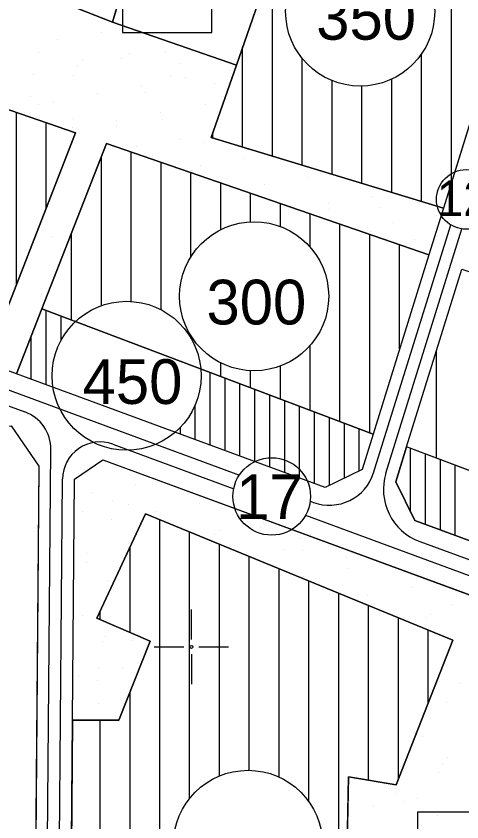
# Model space of a CAD drawing. Extents: x 419109 to 421295, y 4452223 to 4457798.
# Drawn here: x 420941.2 to 421090.7, y 4453441.3 to 4453711.7 of the extents above; entities that cross this region are included whole.
import ezdxf

# ---------------------------------------------------------------- set-up
doc = ezdxf.new("R2010")
doc.units = 0
for name, color, linetype in [('ADA', 7, 'Continuous'), ('ADAKENARI', 7, 'Continuous'), ('Default', 7, 'Continuous'), ('KALDIRIM', 7, 'Continuous'), ('KD_DAIRE', 7, 'Continuous'), ('KD_YGEN', 7, 'Continuous'), ('LJ_SEMBOL', 7, 'Continuous'), ('PAFTALAMA', 7, 'Continuous'), ('PL_AYA_PARK_DINLENME', 7, 'Continuous'), ('PL_KON_MEV_300', 7, 'Continuous'), ('PL_KON_MEV_350', 7, 'Continuous'), ('PL_KON_MEV_450', 7, 'Continuous'), ('PL_SAY_KULTUR_TESIS', 7, 'Continuous'), ('SM_DAIRE', 7, 'Continuous'), ('SM_TAKS', 7, 'Continuous'), ('TR_ORTAYOGUNKONUT', 7, 'Continuous'), ('TR_PARKALANI', 7, 'Continuous'), ('TR_YUKSEKYOGUNKONUT', 7, 'Continuous')]:
    doc.layers.add(name, color=color, linetype=linetype)

# ---------------------------------------------------------------- blocks, each defined once
blk = doc.blocks.new('POINT_DISPLAY')
at = {"layer": 'Default'}
blk.add_line((0, 0), (0, 0), dxfattribs=at)

msp = doc.modelspace()

# ---------------------------------------------------------------- linework, layer by layer
at = {"layer": 'ADA'}
for p, q in [((420983.31, 4453742.61), (420973.51, 4453709.66)), ((421015.09, 4453695.17), (421026.01, 4453726.48)), ((420973.51, 4453709.66), (420941.41, 4453722.41)), ((420973.51, 4453709.66), (421015.09, 4453695.17)), ((421006.64, 4453670.93), (421015.09, 4453695.17)), ((420933.25, 4453682.14), (420961.18, 4453672.5)), ((420936.82, 4453609.78), (420961.18, 4453672.5)), ((421084.52, 4453647.25), (421006.64, 4453670.93)), ((420971.57, 4453668.92), (420949.85, 4453613.44)), ((420971.57, 4453668.92), (421079.66, 4453631.61)), ((420949.85, 4453613.44), (420941.31, 4453591.63)), ((421060.94, 4453571.39), (420949.85, 4453613.44)), ((421160.8, 4453533.6), (421072.19, 4453567.14)), ((420968.34, 4453509.64), (420984.67, 4453544.63)), ((420984.67, 4453544.63), (421087.7, 4453502.26)), ((420986.23, 4453501.87), (420968.34, 4453509.64)), ((420975.73, 4453475.43), (420986.23, 4453501.87)), ((421087.7, 4453502.26), (421068.65, 4453453.66)), ((420960.15, 4453475.43), (420975.73, 4453475.43)), ((421052.71, 4453456.38), (421051.93, 4453415.56)), ((421068.65, 4453453.66), (421052.71, 4453456.38))]:
    msp.add_line(p, q, dxfattribs=at)
at = {"layer": 'ADAKENARI'}
for p, q in [((421117.37, 4453752.95), (421084.52, 4453647.25)), ((421084.52, 4453647.25), (421079.66, 4453631.61)), ((421079.66, 4453631.61), (421060.94, 4453571.39)), ((420941.31, 4453591.63), (420842.98, 4453627.88)), ((421072.19, 4453567.14), (421090.73, 4453626.8)), ((421044.9, 4453553.43), (420941.31, 4453591.63)), ((420939.56, 4453574.15), (420948.86, 4453560.69)), ((421060.94, 4453571.39), (421057.26, 4453559.52)), ((421068.53, 4453555.37), (421072.19, 4453567.14)), ((420960.82, 4453556.28), (420970.29, 4453562.82)), ((420970.29, 4453562.82), (421159.07, 4453493.23)), ((420948.86, 4453560.69), (420947.43, 4453390.26)), ((421057.26, 4453559.52), (421044.9, 4453553.43)), ((420960.15, 4453475.43), (420960.82, 4453556.28)), ((421074.94, 4453542.36), (421068.53, 4453555.37)), ((421248.38, 4453478.42), (421074.94, 4453542.36)), ((420959.43, 4453390.33), (420960.15, 4453475.43))]:
    msp.add_line(p, q, dxfattribs=at)
at = {"layer": 'KALDIRIM'}
for p, q in [((421061.1, 4453558.41), (421086.97, 4453641.65)), ((421065.26, 4453558.33), (421090.73, 4453640.27)), ((420840.82, 4453622.28), (421016.11, 4453557.66)), ((420845.86, 4453615.09), (420944.13, 4453578.86)), ((420973.63, 4453567.99), (421014.2, 4453553.03)), ((420951.43, 4453390.29), (420952.91, 4453566.16)), ((420955.43, 4453390.31), (420956.83, 4453556.38)), ((421039.85, 4453548.9), (421040.97, 4453548.49)), ((421038.3, 4453544.15), (421203, 4453483.42)), ((421076.58, 4453535.36), (421244.57, 4453473.43))]:
    msp.add_line(p, q, dxfattribs=at)
for centre, radius, start, end in [((420939.49, 4453566.28), 13.41, 359.5185, 69.762), ((420969.31, 4453556.27), 12.49, 69.762, 179.5185), ((421046.32, 4453563.01), 15.47, 249.762, 342.7345), ((421083.02, 4453552.81), 18.59, 162.7345, 249.762)]:
    msp.add_arc(centre, radius, start, end, dxfattribs=at)
at = {"layer": 'KD_DAIRE'}
for centre, radius in [((421092.22, 4453650.15), 10), ((421026.95, 4453550.49), 13)]:
    msp.add_circle(centre, radius, dxfattribs=at)
at = {"layer": 'LJ_SEMBOL'}
for p, q in [((420976.87, 4453736.12), (420976.87, 4453706.12)), ((421006.87, 4453706.12), (421006.87, 4453736.12)), ((420976.87, 4453706.12), (421006.87, 4453706.12))]:
    msp.add_line(p, q, dxfattribs=at)
msp.add_lwpolyline([(420976.87, 4453706.12), (421006.87, 4453706.12), (421006.87, 4453736.12), (420976.87, 4453736.12)], close=True, dxfattribs=at)
msp.add_lwpolyline([(421076.01, 4453444.62), (421126.01, 4453444.62), (421126.01, 4453414.62), (421076.01, 4453414.62), (421076.01, 4453444.62), (421126.01, 4453444.62)], dxfattribs=at)
at = {"layer": 'PAFTALAMA'}
for p, q in [((421000, 4453502.5), (421000, 4453512.5)), ((420987.5, 4453500), (420997.5, 4453500)), ((421002.5, 4453500), (421012.5, 4453500)), ((421000, 4453497.5), (421000, 4453487.5))]:
    msp.add_line(p, q, dxfattribs=at)
msp.add_circle((421000, 4453500), 0.5, dxfattribs=at)
at = {"layer": 'PL_AYA_PARK_DINLENME'}
msp.add_lwpolyline([(421079.66, 4453631.61), (420971.57, 4453668.92), (420949.85, 4453613.44), (420941.31, 4453591.63), (420842.98, 4453627.88), (420837.73, 4453640.44), (420841.35, 4453648.38), (420936.82, 4453609.78), (420961.18, 4453672.5), (420933.25, 4453682.14), (420930.7, 4453708.65), (420878.81, 4453730.74), (420883.9, 4453741.93), (420930.96, 4453721.04), (420941.41, 4453722.41), (420973.51, 4453709.66), (421015.09, 4453695.17), (421006.64, 4453670.93), (421084.52, 4453647.25)], close=True, dxfattribs=at)
msp.add_lwpolyline([(421051.93, 4453415.56), (421052.71, 4453456.38), (421068.65, 4453453.66), (421087.7, 4453502.26), (420984.67, 4453544.63), (420968.34, 4453509.64), (420986.23, 4453501.87), (420975.73, 4453475.43), (420960.15, 4453475.43), (420960.82, 4453556.28), (420970.29, 4453562.82), (421159.07, 4453493.23), (421135.13, 4453426.44)], dxfattribs=at)
at = {"layer": 'PL_KON_MEV_300'}
for points in [[(421079.66, 4453631.61), (421060.94, 4453571.39), (420949.85, 4453613.44), (420971.57, 4453668.92)], [(421072.19, 4453567.14), (421090.73, 4453626.8), (421183.93, 4453595.27), (421160.8, 4453533.6)]]:
    msp.add_lwpolyline(points, close=True, dxfattribs=at)
at = {"layer": 'PL_KON_MEV_350'}
for points in [[(421117.37, 4453752.95), (421084.52, 4453647.25), (421006.64, 4453670.93), (421015.09, 4453695.17), (421026.01, 4453726.48)], [(420983.31, 4453742.61), (420973.51, 4453709.66), (420941.41, 4453722.41)], [(420887.76, 4453392.3), (420884.07, 4453448.79), (420893.04, 4453450.38), (420888.82, 4453532.21), (420903.07, 4453570.75), (420939.56, 4453574.15), (420948.86, 4453560.69), (420947.43, 4453390.26)], [(421051.93, 4453415.56), (421052.71, 4453456.38), (421068.65, 4453453.66), (421087.7, 4453502.26), (420984.67, 4453544.63), (420968.34, 4453509.64), (420986.23, 4453501.87), (420975.73, 4453475.43), (420960.15, 4453475.43), (420959.43, 4453390.33)]]:
    msp.add_lwpolyline(points, dxfattribs=at)
msp.add_lwpolyline([(420930.7, 4453708.65), (420933.25, 4453682.14), (420961.18, 4453672.5), (420936.82, 4453609.78), (420841.35, 4453648.38), (420878.81, 4453730.74)], close=True, dxfattribs=at)
at = {"layer": 'PL_KON_MEV_450'}
msp.add_lwpolyline([(421044.9, 4453553.43), (420941.31, 4453591.63), (420949.85, 4453613.44), (421060.94, 4453571.39), (421057.26, 4453559.52)], close=True, dxfattribs=at)
msp.add_lwpolyline([(421250.81, 4453503.11), (421160.8, 4453533.6), (421072.19, 4453567.14), (421068.53, 4453555.37), (421074.94, 4453542.36), (421248.38, 4453478.42), (421250.57, 4453479.65)], dxfattribs=at)
at = {"layer": 'PL_SAY_KULTUR_TESIS'}
msp.add_lwpolyline([(421003.07, 4453735.15), (421026.01, 4453726.48), (421015.09, 4453695.17), (420973.51, 4453709.66), (420983.31, 4453742.61)], close=True, dxfattribs=at)
at = {"layer": 'SM_DAIRE'}
for centre in [(421056.62, 4453713.19), (421021.06, 4453617.64), (420978.28, 4453590.96), (421019, 4453433.58)]:
    msp.add_circle(centre, 25, dxfattribs=at)
at = {"layer": 'TR_ORTAYOGUNKONUT'}
for p, q in [((421027.21, 4453664.68), (421027.21, 4453789.69)), ((421087.21, 4453655.91), (421087.21, 4453772.17)), ((421017.21, 4453667.72), (421017.21, 4453701.26)), ((421077.21, 4453649.47), (421077.21, 4453699.02)), ((421037.21, 4453661.64), (421037.21, 4453697.44)), ((421047.21, 4453658.6), (421047.21, 4453690.03)), ((421067.21, 4453652.51), (421067.21, 4453690.55)), ((421057.21, 4453655.56), (421057.21, 4453688.2)), ((420941.35, 4453621.43), (420941.35, 4453679.35)), ((420951.35, 4453647.18), (420951.35, 4453675.9)), ((421007.21, 4453670.76), (421007.21, 4453672.57)), ((420979.85, 4453615.91), (420979.85, 4453666.06)), ((420969.85, 4453614.49), (420969.85, 4453664.51)), ((420989.85, 4453613.12), (420989.85, 4453662.61)), ((420999.85, 4453630.87), (420999.85, 4453659.16)), ((421009.85, 4453639.99), (421009.85, 4453655.7)), ((421019.85, 4453642.61), (421019.85, 4453652.25)), ((421029.85, 4453641.05), (421029.85, 4453648.8)), ((421039.85, 4453634.13), (421039.85, 4453645.35)), ((421049.85, 4453575.59), (421049.85, 4453641.9)), ((420959.85, 4453609.65), (420959.85, 4453638.97)), ((421059.85, 4453571.81), (421059.85, 4453638.44)), ((421069.85, 4453600.03), (421069.85, 4453634.99)), ((420999.85, 4453603.6), (420999.85, 4453604.41)), ((421039.85, 4453579.38), (421039.85, 4453601.15)), ((421082.19, 4453563.35), (421082.19, 4453599.31)), ((421009.85, 4453590.73), (421009.85, 4453595.3)), ((421019.85, 4453586.94), (421019.85, 4453592.67)), ((421029.85, 4453583.16), (421029.85, 4453594.24)), ((420989.43, 4453365.32), (420989.43, 4453542.68)), ((420999.43, 4453449.15), (420999.43, 4453538.56)), ((420979.43, 4453504.82), (420979.43, 4453533.4)), ((421009.43, 4453456.68), (421009.43, 4453534.45)), ((421019.43, 4453458.58), (421019.43, 4453530.34)), ((421029.43, 4453456.3), (421029.43, 4453526.22)), ((421039.43, 4453447.99), (421039.43, 4453522.11)), ((421049.43, 4453355.07), (421049.43, 4453518)), ((420969.43, 4453509.17), (420969.43, 4453511.97)), ((421059.43, 4453455.23), (421059.43, 4453513.88)), ((421069.43, 4453455.66), (421069.43, 4453509.77)), ((421079.43, 4453481.17), (421079.43, 4453505.66)), ((420979.43, 4453365.16), (420979.43, 4453484.75)), ((420969.43, 4453365), (420969.43, 4453475.43))]:
    msp.add_line(p, q, dxfattribs=at)
at = {"layer": 'TR_YUKSEKYOGUNKONUT'}
for p, q in [((420951.31, 4453587.94), (420951.31, 4453612.88)), ((420956.31, 4453602.89), (420956.31, 4453610.99)), ((420946.31, 4453589.79), (420946.31, 4453604.4)), ((421006.31, 4453567.66), (421006.31, 4453592.07)), ((421011.31, 4453565.82), (421011.31, 4453590.18)), ((421016.31, 4453563.98), (421016.31, 4453588.28)), ((421021.31, 4453562.13), (421021.31, 4453586.39)), ((421026.31, 4453560.29), (421026.31, 4453584.5)), ((421031.31, 4453558.45), (421031.31, 4453582.61)), ((421001.31, 4453569.51), (421001.31, 4453581.23)), ((421036.31, 4453556.6), (421036.31, 4453580.71)), ((421041.31, 4453554.76), (421041.31, 4453578.82)), ((421046.31, 4453554.13), (421046.31, 4453576.93)), ((420996.31, 4453571.35), (420996.31, 4453573.64)), ((421051.31, 4453556.59), (421051.31, 4453575.04)), ((421056.31, 4453559.06), (421056.31, 4453573.15)), ((421073.53, 4453545.23), (421073.53, 4453566.63)), ((421078.53, 4453541.04), (421078.53, 4453564.74)), ((421083.53, 4453539.19), (421083.53, 4453562.84)), ((421088.53, 4453537.35), (421088.53, 4453560.95))]:
    msp.add_line(p, q, dxfattribs=at)

# ---------------------------------------------------------------- block references
at = {"layer": 'TR_PARKALANI', "xscale": 0.1, "yscale": 0.10000000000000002}
for p in [(420969.83, 4453706.31), (420955.06, 4453703.7), (420948.73, 4453699.48), (420979.14, 4453699.2), (420991.26, 4453699.93), (420963.5, 4453696.88), (420976.49, 4453697.33), (420996.21, 4453695.71), (420961.72, 4453694.72), (421012.69, 4453693.56), (420946.94, 4453692.12), (420960.38, 4453691.75), (420993.05, 4453691.67), (420997.92, 4453690.95), (420983.15, 4453688.35), (421007.82, 4453689.06), (420946.13, 4453684.71), (420968.38, 4453685.74), (420984.72, 4453686.07), (420948.89, 4453682.1), (420953.6, 4453683.14), (421004.58, 4453681.97), (420989.81, 4453679.37), (420960.03, 4453677.18), (420975.04, 4453676.76), (420990.44, 4453676.9), (420960.27, 4453674.16), (420974.8, 4453674.58), (420996.47, 4453670.39), (421004.35, 4453669.37), (420981.7, 4453667.79), (421019.12, 4453666.76), (421017.9, 4453664.01), (420957.43, 4453662.41), (421003.13, 4453661.41), (421000.18, 4453659.87), (421039.34, 4453657.64), (421024.56, 4453655.03), (421060.77, 4453651.26), (421046, 4453648.66), (421046.06, 4453646.78), (421062.96, 4453647.28), (421082.2, 4453644.89), (421067.43, 4453642.28), (421059.96, 4453639.25), (420953.09, 4453637.79), (421074.74, 4453636.65), (420949.61, 4453618.09), (420966.54, 4453551.77), (420981.32, 4453554.37), (420973.65, 4453549), (420979.03, 4453547.8), (421002.75, 4453548), (420963.38, 4453545.49), (420987.98, 4453545.39), (420973.2, 4453542.79), (421024.18, 4453541.62), (421009.41, 4453539.02), (421023.34, 4453539.99), (421007.7, 4453537.67), (421036.43, 4453536.41), (420965.09, 4453531.2), (421030.84, 4453532.64), (421037.25, 4453532.46), (420964.75, 4453528.48), (421052.02, 4453529.86), (421052.27, 4453526.27), (420971.75, 4453522.22), (421037.5, 4453523.66), (421073.71, 4453519.89), (421058.94, 4453517.29), (421087.72, 4453514.18), (420963.64, 4453510.64), (421078.96, 4453509.88), (421080.37, 4453510.91), (420971.21, 4453503.49), (420970.3, 4453501.66), (420980.21, 4453502.29), (420968.72, 4453492.65), (420976.96, 4453492.68), (420962.19, 4453490.07), (420968.61, 4453488.72), (421090.26, 4453487.57), (420968.85, 4453481.09), (421085.58, 4453481.37), (421077.47, 4453469.78), (421085.91, 4453462.95), (421084.13, 4453460.8), (421082.79, 4453457.82), (421054.58, 4453455.59), (421068.54, 4453450.79), (421076.01, 4453449.22), (421052.9, 4453448.47), (421061.24, 4453446.61), (421071.3, 4453448.18), (421082.44, 4453443.26)]:
    msp.add_blockref('POINT_DISPLAY', p, dxfattribs=at)

# ---------------------------------------------------------------- texts
at = {"layer": 'KD_YGEN'}
for s, height, p in [('12', 12, (421082.25, 4453644.54)), ('17', 15, (421015.03, 4453542.87))]:
    msp.add_text(s, height=height, dxfattribs=at).set_placement(p)
at = {"layer": 'SM_TAKS'}
for s, p in [('350', (421041.88, 4453703.75)), ('300', (421005.07, 4453608.2)), ('450', (420963.53, 4453581.52))]:
    msp.add_text(s, height=15, dxfattribs=at).set_placement(p)

doc.saveas('drawing.dxf')
